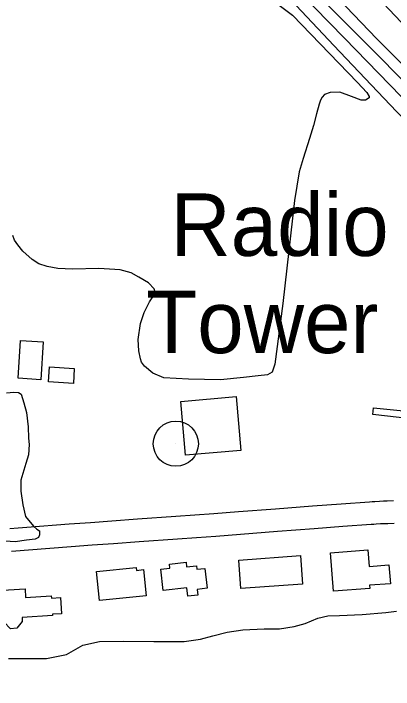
# Model space of a CAD drawing. Extents: x 3715084 to 3753216, y 488173 to 513963.
# Drawn here: x 3736776 to 3737281, y 500239 to 501137 of the extents above; entities that cross this region are included whole.
import ezdxf

# ---------------------------------------------------------------- set-up
doc = ezdxf.new("R2010")
doc.units = 0
for name, color, linetype in [('V-BLDG-OTLN', 7, 'Continuous'), ('V-RAIL-TRAK', 7, 'Continuous'), ('V-ROAD-CNTR', 7, 'Continuous'), ('V-SITE-VEGE', 7, 'Continuous'), ('V-TOPO-SHOR', 7, 'Continuous'), ('V-TOPO-TOWR', 7, 'Continuous'), ('V-TOPO-TOWR-IDEN', 7, 'Continuous')]:
    doc.layers.add(name, color=color, linetype=linetype)

msp = doc.modelspace()

# ---------------------------------------------------------------- linework, layer by layer
at = {"layer": 'V-BLDG-OTLN'}
for points in [[(3736815.4, 500700.92), (3736812.16, 500650.7), (3736782.01, 500652.64), (3736785.25, 500702.86)], [(3736823.89, 500667.69), (3736856.73, 500665.75), (3736855.54, 500645.71), (3736822.7, 500647.65)], [(3737330.6, 500588.31), (3737384.69, 500583.14), (3737385.28, 500589.4), (3737253.37, 500604.51), (3737254, 500613.31), (3737356.17, 500603.01), (3737359.33, 500636.04), (3737477.32, 500624.77), (3737473.06, 500580.34), (3737397.44, 500587.55), (3737396.78, 500580.7), (3737406.99, 500579.71), (3737417.51, 500543.85), (3737411.7, 500512.3), (3737399.46, 500491.7), (3737378.21, 500500.72), (3737333.15, 500505.89), (3737311.9, 500505.9), (3737303.54, 500541.96), (3737315.78, 500567.71)], [(3736998.37, 500621.91), (3737071.77, 500628.32), (3737078.02, 500556.76), (3737004.62, 500550.35)], [(3737196.87, 500420.73), (3737246.45, 500424.57), (3737248.15, 500402.6), (3737274.55, 500404.65), (3737276.48, 500379.65), (3737248.83, 500377.51), (3737249.16, 500373.26), (3737200.84, 500369.51)], [(3737075.17, 500411.11), (3737156.95, 500416.88), (3737159.63, 500378.8), (3737077.86, 500373.04)], [(3736974.71, 500370.59), (3736971.5, 500398.92), (3736983.79, 500400.31), (3736983.19, 500405.64), (3737005.18, 500408.13), (3737005.89, 500401.86), (3737019.15, 500403.36), (3737019.67, 500398.81), (3737030.25, 500400.01), (3737033.23, 500373.64), (3737019.76, 500372.12), (3737020.62, 500364.45), (3737007.4, 500362.95), (3737006.14, 500374.15)], [(3736952.17, 500363.51), (3736890.35, 500357.1), (3736886.33, 500395.83), (3736938.79, 500401.28), (3736939.2, 500397.3), (3736948.56, 500398.27)], [(3736827.89, 500337.16), (3736787.32, 500334.6), (3736787.65, 500329.51), (3736780.52, 500320.45), (3736772.16, 500319.75), (3736763.52, 500328.39), (3736763.34, 500333.55), (3736753.95, 500333), (3736753.73, 500336.58), (3736732.64, 500335.24), (3736731.19, 500358.15), (3736755.22, 500359.67), (3736754.53, 500370.67), (3736791.36, 500373), (3736792.09, 500361.38), (3736826.17, 500363.53), (3736826.37, 500360.4), (3736838.43, 500361.16), (3736839.78, 500339.79), (3736827.77, 500339.04)]]:
    msp.add_lwpolyline(points, close=True, dxfattribs=at)
at = {"layer": 'V-RAIL-TRAK'}
for points in [[(3736691.53, 501639.22), (3736794.52, 501535.53), (3736926.56, 501400.22), (3737002.57, 501322.01), (3737078.81, 501244.03), (3737155.28, 501166.28), (3737215.66, 501104.52), (3737275.91, 501042.62), (3737336.02, 500980.59), (3737396, 500918.43), (3737413.92, 500900.95), (3737431.75, 500883.39), (3737449.51, 500865.74)], [(3737191.3, 501150.47), (3737224.56, 501117.36), (3737257.66, 501084.09), (3737290.6, 501050.66), (3737323.37, 501017.06), (3737355.98, 500983.31), (3737388.43, 500949.4), (3737400.43, 500936.33), (3737412.27, 500923.11), (3737423.95, 500909.74), (3737435.46, 500896.24), (3737446.81, 500882.6), (3737458, 500868.82), (3737469.02, 500854.91), (3737479.86, 500840.86), (3737490.54, 500826.69), (3737501.04, 500812.39)]]:
    msp.add_lwpolyline(points, dxfattribs=at)
at = {"layer": 'V-ROAD-CNTR'}
for points in [[(3736770.92, 500452.8), (3736782.23, 500453.78), (3736787.92, 500454.24), (3736793.59, 500454.68), (3736850.14, 500458.96), (3736878.42, 500461.09), (3736906.71, 500463.17), (3736940.63, 500465.59), (3736991.47, 500469.17), (3737016.87, 500470.99), (3737042.25, 500472.86), (3737074.97, 500475.34), (3737124.08, 500479.13), (3737173.2, 500482.92), (3737210.99, 500485.78), (3737248.8, 500488.59), (3737252.37, 500488.84), (3737255.76, 500489.06), (3737262.03, 500489.4), (3737267.54, 500489.64), (3737272.36, 500489.82), (3737280.71, 500490.05)], [(3736773.55, 500422.92), (3736784.74, 500423.88), (3736790.3, 500424.34), (3736795.88, 500424.77), (3736852.39, 500429.05), (3736880.64, 500431.17), (3736908.88, 500433.25), (3736942.75, 500435.67), (3736993.6, 500439.25), (3737019.04, 500441.07), (3737044.49, 500442.94), (3737077.26, 500445.43), (3737126.39, 500449.22), (3737175.49, 500453.01), (3737213.23, 500455.86), (3737250.96, 500458.67), (3737254.37, 500458.91), (3737257.52, 500459.11), (3737263.51, 500459.44), (3737268.74, 500459.67), (3737273.32, 500459.83), (3737281.43, 500460.06)]]:
    msp.add_lwpolyline(points, dxfattribs=at)
for points in [[(3736869.35, 501570.85), (3736887.85, 501551.8), (3736942.06, 501487.93), (3737065.61, 501353.32), (3737177.94, 501243.47), (3737307.04, 501108.69), (3737445.33, 500966.9), (3737592.65, 500816.66), (3737676.04, 500733.73), (3737740.58, 500677.75), (3737805.79, 500628.8), (3737892.75, 500568.74), (3738017.6, 500503.35), (3738130.88, 500451.27), (3738238.09, 500416.04), (3738348.37, 500388.02), (3738440.47, 500371.61), (3738557.72, 500359.5), (3738683.61, 500360.53), (3738888.22, 500363.14), (3739333.07, 500377.28), (3739664.69, 500391.59), (3739913.97, 500401.15), (3740094.39, 500408.92), (3740242.09, 500410.87), (3740383.04, 500409.66), (3740562.1, 500406.75), (3740764.54, 500396.7), (3740922.62, 500388.37), (3741039.96, 500381.55), (3741282.53, 500371.62), (3741550.9, 500357.38), (3741866.14, 500340.16), (3742063.09, 500339.08), (3742198.41, 500332.88), (3742359.85, 500340.67), (3742549.67, 500351.3), (3742757.49, 500365.69), (3742837.08, 500371.53)], [(3733715.57, 498954.14), (3733927.41, 498985.42), (3734149.04, 499017.43), (3734317.12, 499039.18), (3734452.53, 499051.02), (3734616.6, 499062.13), (3734803.45, 499064.37), (3734911.84, 499064.81), (3735132.11, 499070.04), (3735323.32, 499078.37), (3735505.8, 499097.11), (3735898.06, 499142.65), (3736237.23, 499184.44), (3736547.37, 499225.5), (3736808.19, 499257.56), (3736976.36, 499281.24), (3737080.03, 499296.47), (3737176.04, 499320.74), (3737239.97, 499343.32), (3737319.35, 499377.89), (3737388.86, 499415.79), (3737461.58, 499455.86), (3737533.71, 499510.07), (3737613.73, 499584.11), (3737686.3, 499661.42), (3737745.23, 499744.21), (3737793.21, 499828.82), (3737831.05, 499907.62), (3737863.29, 499993.69), (3737884.49, 500070.04), (3737902.01, 500150.44), (3737918.8, 500240.65), (3737947.81, 500405.08), (3737975.55, 500525.37)]]:
    msp.add_spline(points, degree=3, dxfattribs=at)
at = {"layer": 'V-SITE-VEGE'}
for points in [[(3737108.75, 501163.96), (3737146.53, 501135.1), (3737171.04, 501109.92), (3737232.98, 501045.56), (3737245.3, 501032.06), (3737248.23, 501026.77), (3737248.23, 501025.01), (3737243.54, 501022.08), (3737237.66, 501022.08), (3737224.75, 501026.78), (3737209.5, 501032.66), (3737196.58, 501032.07), (3737188.95, 501029.73), (3737186.02, 501026.21), (3737183.67, 501022.1), (3737181.9, 501016.82), (3737178.38, 501003.91), (3737174.26, 500988.65), (3737168.97, 500971.04), (3737160.75, 500944.63), (3737155.46, 500927.03), (3737148.99, 500888.88), (3737133.68, 500752.13), (3737123.08, 500671.13), (3737119.56, 500660.57), (3737113.1, 500657.05), (3737100.77, 500655.88), (3737081.41, 500653.54), (3737050.88, 500650.62), (3737008.62, 500651.22), (3736975.75, 500652.99), (3736961.08, 500659.46), (3736949.94, 500668.85), (3736945.83, 500674.13), (3736944.66, 500678.24), (3736942.31, 500688.81), (3736941.73, 500704.07), (3736944.67, 500725.2), (3736949.37, 500739.87), (3736956.42, 500753.95), (3736964.06, 500765.1), (3736964.06, 500766.86), (3736962.88, 500771.56), (3736955.26, 500779.19), (3736942.35, 500786.83), (3736932.37, 500792.7), (3736917.7, 500796.81), (3736889.53, 500798.58), (3736854.31, 500797.42), (3736834.94, 500798.6), (3736820.86, 500800.96), (3736809.71, 500804.48), (3736800.91, 500810.36), (3736788.58, 500821.51), (3736781.54, 500829.73), (3736777.44, 500836.19), (3736775.09, 500842.06)], [(3736766.52, 500633.16), (3736776.39, 500634.31), (3736782.77, 500633.73), (3736786.25, 500631.41), (3736789.73, 500619.8), (3736793.2, 500607.03), (3736795.52, 500587.88), (3736796.1, 500572.8), (3736796.67, 500564.67), (3736796.09, 500550.74), (3736792.6, 500539.14), (3736785.63, 500517.09), (3736785.62, 500502.58), (3736788.52, 500484.6), (3736792, 500468.92), (3736802.44, 500456.15), (3736807.08, 500452.09), (3736810.56, 500449.77), (3736810.56, 500444.55), (3736809.39, 500441.06), (3736804.75, 500438.74), (3736793.15, 500437.59), (3736778.06, 500435.27), (3736757.75, 500436.44)]]:
    msp.add_lwpolyline(points, dxfattribs=at)
at = {"layer": 'V-TOPO-SHOR'}
for points in [[(3737438.58, 500922.77), (3737415.76, 500947.03), (3737323.05, 501039.12), (3737258.49, 501103.72), (3737156.17, 501210.93), (3737057.97, 501311.27), (3736955.65, 501415.73), (3736862.94, 501515.38), (3736783.97, 501623.95), (3736755.14, 501667.93), (3736764.07, 501675.48)], [(3736698.1, 501614.37), (3736704.28, 501602.68), (3736722.81, 501580.01), (3736778.44, 501529.84), (3736857.42, 501445.99), (3736947.38, 501356.65), (3737042.83, 501256.32), (3737115.63, 501186.22), (3737201.47, 501094.82), (3737284.56, 501006.85), (3737366.97, 500925.07), (3737434.27, 500852.22), (3737506.38, 500781.44)], [(3736890.13, 500302.79), (3736922.37, 500303.41), (3736962.2, 500302.76), (3737002.65, 500302.75), (3737024.15, 500305.9), (3737040.58, 500310.32), (3737059.55, 500315.37), (3737080.41, 500318.52), (3737108.85, 500319.78), (3737129.08, 500319.77), (3737148.68, 500322.92), (3737163.22, 500326.71), (3737180.29, 500333.66), (3737193.56, 500336.81), (3737208.73, 500337.44), (3737239.08, 500338.69), (3737270.68, 500341.21), (3737284.73, 500343.01)], [(3736769.39, 500280.08), (3736819.96, 500280.06), (3736846.51, 500285.74), (3736868.01, 500297.74), (3736890.13, 500302.79)]]:
    msp.add_lwpolyline(points, dxfattribs=at)
at = {"layer": 'V-TOPO-TOWR'}
msp.add_line((3736991.59, 500565.62), (3736991.59, 500565.62), dxfattribs=at)
msp.add_circle((3736991.59, 500565.62), 30, dxfattribs=at)

# ---------------------------------------------------------------- texts
at = {"layer": 'V-TOPO-TOWR-IDEN'}
for s, p in [('Radio', (3736984.27, 500815.15)), (' Tower', (3736921.34, 500686))]:
    msp.add_text(s, height=83, dxfattribs=at).set_placement(p)

doc.saveas('drawing.dxf')
